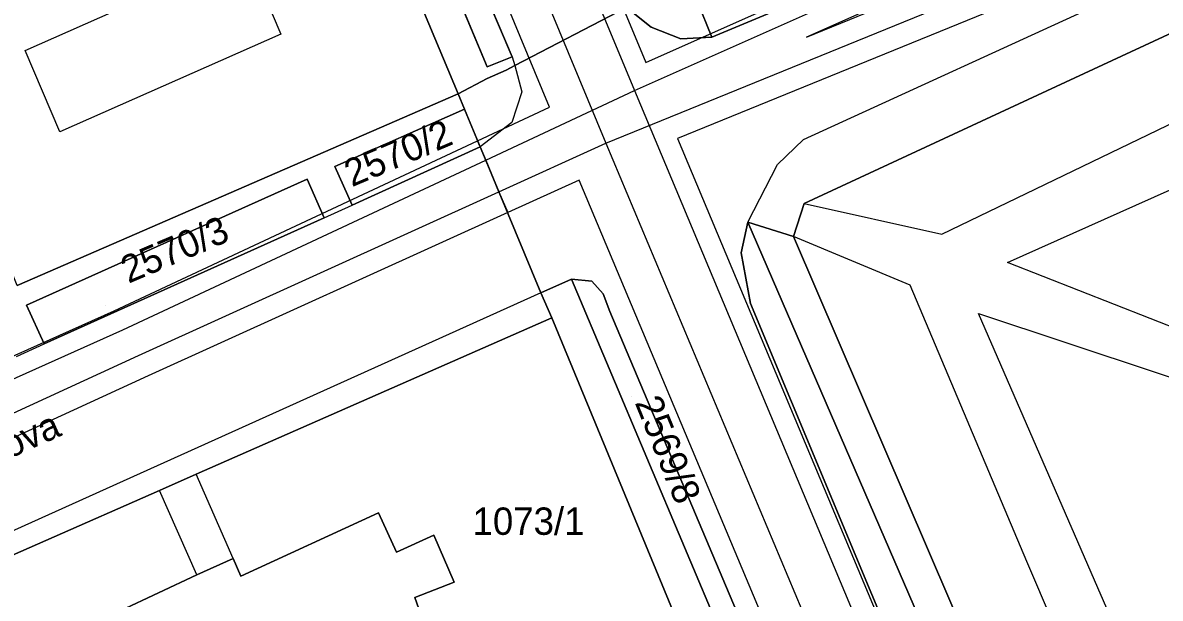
# Model space of a CAD drawing. Extents: x -263423 to -261326, y -1240067 to -1237864.
# Drawn here: x -262483.5 to -262400.4, y -1239704 to -1239662 of the extents above; entities that cross this region are included whole.
import ezdxf

# ---------------------------------------------------------------- set-up
doc = ezdxf.new("R2010")
doc.units = 0
for name, color, linetype in [('body_kn', 7, 'Continuous'), ('kladpar_druhypozemkov', 7, 'Continuous'), ('kladpar_hranice', 7, 'Continuous'), ('kladpar_parcelnecisla', 7, 'Continuous'), ('kladpar_plochy', 7, 'Continuous'), ('popisy', 7, 'Continuous'), ('tarchy_linie', 7, 'Continuous'), ('zappar_hrandruhpozemk', 7, 'Continuous')]:
    doc.layers.add(name, color=color, linetype=linetype)

msp = doc.modelspace()

# ---------------------------------------------------------------- linework, layer by layer
at = {"layer": 'body_kn'}
for p, q in [((-262437.59, -1239662.29), (-262437.59, -1239662.29)), ((-262464.65, -1239662.81), (-262464.65, -1239662.81)), ((-262435.42, -1239663.13), (-262435.42, -1239663.13)), ((-262433.14, -1239663.01), (-262433.14, -1239663.01)), ((-262426.22, -1239663.01), (-262426.22, -1239663.01)), ((-262483.36, -1239664), (-262483.36, -1239664)), ((-262483.36, -1239664), (-262483.36, -1239664)), ((-262447.74, -1239664.46), (-262447.74, -1239664.46)), ((-262447.74, -1239664.46), (-262447.74, -1239664.46)), ((-262447.56, -1239665.1), (-262447.56, -1239665.1)), ((-262447.56, -1239665.1), (-262447.56, -1239665.1)), ((-262437.98, -1239664.88), (-262437.98, -1239664.88)), ((-262449.57, -1239665.19), (-262449.57, -1239665.19)), ((-262448.18, -1239665.42), (-262448.18, -1239665.42)), ((-262449.58, -1239666.05), (-262449.58, -1239666.05)), ((-262451.68, -1239667.17), (-262451.68, -1239667.17)), ((-262451.68, -1239667.17), (-262451.68, -1239667.17)), ((-262447.04, -1239667.01), (-262447.04, -1239667.01)), ((-262438.81, -1239666.93), (-262438.81, -1239666.93)), ((-262451.23, -1239668.28), (-262451.23, -1239668.28)), ((-262445.02, -1239668.13), (-262445.02, -1239668.13)), ((-262451.06, -1239668.7), (-262451.06, -1239668.7)), ((-262447.77, -1239669.26), (-262447.77, -1239669.26)), ((-262480.81, -1239669.93), (-262480.81, -1239669.93)), ((-262450.27, -1239670.59), (-262450.27, -1239670.59)), ((-262450.27, -1239670.59), (-262450.27, -1239670.59)), ((-262440.89, -1239670.78), (-262440.89, -1239670.78)), ((-262435.66, -1239670.43), (-262435.66, -1239670.43)), ((-262426.44, -1239670.49), (-262426.44, -1239670.49)), ((-262450.08, -1239671.04), (-262450.08, -1239671.04)), ((-262449.88, -1239671.51), (-262449.88, -1239671.51)), ((-262460.7, -1239672.48), (-262460.7, -1239672.48)), ((-262460.7, -1239672.48), (-262460.7, -1239672.48)), ((-262449.67, -1239672.01), (-262449.67, -1239672.01)), ((-262449.67, -1239672.01), (-262449.67, -1239672.01)), ((-262428.35, -1239672.33), (-262428.35, -1239672.33)), ((-262462.73, -1239673.4), (-262462.73, -1239673.4)), ((-262462.73, -1239673.4), (-262462.73, -1239673.4)), ((-262442.85, -1239673.48), (-262442.85, -1239673.48)), ((-262448.71, -1239674.33), (-262448.71, -1239674.33)), ((-262448.71, -1239674.33), (-262448.71, -1239674.33)), ((-262459.45, -1239675.31), (-262459.45, -1239675.31)), ((-262448.07, -1239675.85), (-262448.07, -1239675.85)), ((-262426.39, -1239675.19), (-262426.39, -1239675.19)), ((-262426.39, -1239675.19), (-262426.39, -1239675.19)), ((-262461.48, -1239676.22), (-262461.48, -1239676.22)), ((-262461.48, -1239676.22), (-262461.48, -1239676.22)), ((-262430.51, -1239676.54), (-262430.51, -1239676.54)), ((-262430.51, -1239676.54), (-262430.51, -1239676.54)), ((-262427.17, -1239677.6), (-262427.17, -1239677.6)), ((-262416.32, -1239677.43), (-262416.32, -1239677.43)), ((-262431, -1239678.78), (-262431, -1239678.78)), ((-262411.52, -1239679.5), (-262411.52, -1239679.5)), ((-262411.52, -1239679.5), (-262411.52, -1239679.5)), ((-262443.41, -1239680.71), (-262443.41, -1239680.71)), ((-262443.41, -1239680.71), (-262443.41, -1239680.71)), ((-262441.93, -1239680.86), (-262441.93, -1239680.86)), ((-262445.64, -1239681.71), (-262445.64, -1239681.71)), ((-262445.64, -1239681.71), (-262445.64, -1239681.71)), ((-262418.64, -1239681.16), (-262418.64, -1239681.16)), ((-262441.1, -1239681.79), (-262441.1, -1239681.79)), ((-262430.32, -1239682.49), (-262430.32, -1239682.49)), ((-262483.25, -1239682.62), (-262483.25, -1239682.62)), ((-262476.85, -1239683.02), (-262476.85, -1239683.02)), ((-262440.59, -1239683.08), (-262440.59, -1239683.08)), ((-262413.64, -1239683.23), (-262413.64, -1239683.23)), ((-262413.64, -1239683.23), (-262413.64, -1239683.23)), ((-262444.85, -1239683.55), (-262444.85, -1239683.55)), ((-262444.85, -1239683.55), (-262444.85, -1239683.55)), ((-262476.21, -1239684.42), (-262476.21, -1239684.42)), ((-262481.96, -1239685.44), (-262481.96, -1239685.44)), ((-262475.06, -1239686.29), (-262475.06, -1239686.29)), ((-262474.37, -1239687.79), (-262474.37, -1239687.79)), ((-262470.85, -1239694.98), (-262470.85, -1239694.98)), ((-262473.53, -1239696.16), (-262473.53, -1239696.16)), ((-262457.52, -1239697.81), (-262457.52, -1239697.81)), ((-262453.48, -1239699.43), (-262453.48, -1239699.43)), ((-262456.21, -1239700.68), (-262456.21, -1239700.68)), ((-262468.14, -1239701.15), (-262468.14, -1239701.15)), ((-262468.14, -1239701.15), (-262468.14, -1239701.15)), ((-262410.12, -1239701.36), (-262410.12, -1239701.36)), ((-262470.81, -1239702.34), (-262470.81, -1239702.34)), ((-262470.81, -1239702.34), (-262470.81, -1239702.34)), ((-262467.58, -1239702.43), (-262467.58, -1239702.43)), ((-262451.98, -1239702.87), (-262451.98, -1239702.87)), ((-262454.85, -1239703.99), (-262454.85, -1239703.99))]:
    msp.add_line(p, q, dxfattribs=at)
at = {"layer": 'kladpar_druhypozemkov'}
for p, q in [((-262454.48, -1239670.43), (-262454.48, -1239670.43)), ((-262477.48, -1239682.61), (-262477.48, -1239682.61)), ((-262439.04, -1239689.29), (-262439.04, -1239689.29)), ((-262446.82, -1239696.91), (-262446.82, -1239696.91))]:
    msp.add_line(p, q, dxfattribs=at)
at = {"layer": 'kladpar_hranice'}
msp.add_line((-262483.94, -1239681.18), (-262451.68, -1239667.17), dxfattribs=at)
for points in [[(-262451.68, -1239667.17), (-262459.39, -1239648.76), (-262471.52, -1239620.65), (-262471.77, -1239620.01)], [(-262449.57, -1239665.19), (-262447.74, -1239664.46), (-262460.66, -1239634.08), (-262462.29, -1239634.85), (-262449.57, -1239665.19)], [(-262462.29, -1239634.85), (-262460.66, -1239634.08), (-262447.74, -1239664.46), (-262449.57, -1239665.19), (-262462.29, -1239634.85)], [(-262377.62, -1239652.52), (-262366.99, -1239647.59), (-262364.46, -1239648.24), (-262364.14, -1239648.31), (-262362.72, -1239652.13), (-262337.94, -1239707.59), (-262338.27, -1239709.24), (-262370.48, -1239723.47), (-262400.33, -1239736.5), (-262402.1, -1239735.98), (-262415.66, -1239704.37), (-262427.17, -1239677.6), (-262426.39, -1239675.19), (-262377.62, -1239652.52)], [(-262459.39, -1239648.76), (-262451.68, -1239667.17), (-262483.94, -1239681.18), (-262490.66, -1239664.32), (-262491.28, -1239662.86), (-262485.68, -1239660.36), (-262459.39, -1239648.76)], [(-262377.62, -1239652.52), (-262426.39, -1239675.19), (-262427.17, -1239677.6), (-262430.51, -1239676.54), (-262431, -1239678.78), (-262430.32, -1239682.49), (-262406.57, -1239739.44), (-262405.31, -1239740.66), (-262403.79, -1239741.3), (-262402.21, -1239741.44), (-262400.43, -1239741.01), (-262367.84, -1239726.41)], [(-262434.18, -1239660.43), (-262424.05, -1239655.81), (-262422.78, -1239658.67), (-262433.14, -1239663.01), (-262434.18, -1239660.43)], [(-262431.33, -1239705), (-262440.59, -1239683.08), (-262441.1, -1239681.79), (-262441.93, -1239680.86), (-262443.41, -1239680.71), (-262445.64, -1239681.71), (-262449.88, -1239671.51), (-262450.08, -1239671.04), (-262451.06, -1239668.7), (-262451.23, -1239668.28), (-262451.68, -1239667.17), (-262449.58, -1239666.05), (-262448.18, -1239665.42), (-262447.56, -1239665.1), (-262439.39, -1239660.86), (-262437.59, -1239662.29), (-262435.42, -1239663.13), (-262433.14, -1239663.01), (-262422.78, -1239658.67)], [(-262435.32, -1239658.79), (-262439.39, -1239660.86), (-262447.56, -1239665.1), (-262448.18, -1239665.42), (-262449.58, -1239666.05), (-262451.68, -1239667.17)], [(-262434.18, -1239660.43), (-262433.14, -1239663.01), (-262435.42, -1239663.13), (-262437.59, -1239662.29), (-262439.39, -1239660.86)], [(-262451.68, -1239667.17), (-262451.23, -1239668.28), (-262460.7, -1239672.48), (-262459.45, -1239675.31), (-262450.08, -1239671.04), (-262449.88, -1239671.51), (-262445.64, -1239681.71), (-262444.85, -1239683.55), (-262470.85, -1239694.98), (-262473.53, -1239696.16), (-262490.19, -1239703.49), (-262516.65, -1239715.13), (-262520.79, -1239716.96), (-262535.01, -1239723.27), (-262548.9, -1239729.45), (-262556.42, -1239732.92), (-262556.62, -1239733.02), (-262559.29, -1239734.31), (-262559.85, -1239734.56), (-262567.58, -1239738.09)], [(-262460.7, -1239672.48), (-262451.23, -1239668.28), (-262451.06, -1239668.7), (-262450.08, -1239671.04), (-262459.45, -1239675.31), (-262460.7, -1239672.48)], [(-262462.73, -1239673.4), (-262461.48, -1239676.22), (-262481.96, -1239685.44), (-262483.25, -1239682.62), (-262462.73, -1239673.4)], [(-262483.25, -1239682.62), (-262481.96, -1239685.44), (-262461.48, -1239676.22), (-262462.73, -1239673.4), (-262483.25, -1239682.62)], [(-262430.51, -1239676.54), (-262403.75, -1239738.38), (-262405.31, -1239740.66), (-262406.57, -1239739.44), (-262430.32, -1239682.49), (-262431, -1239678.78), (-262430.51, -1239676.54)], [(-262430.51, -1239676.54), (-262427.17, -1239677.6), (-262415.66, -1239704.37), (-262402.1, -1239735.98), (-262403.75, -1239738.38), (-262430.51, -1239676.54)], [(-262445.64, -1239681.71), (-262443.41, -1239680.71), (-262429.63, -1239713.38), (-262428.24, -1239712.3), (-262426.83, -1239715.64), (-262428.37, -1239716.35), (-262428.32, -1239716.46), (-262416.69, -1239743.87), (-262415.92, -1239743.37), (-262415.88, -1239745.46), (-262416.14, -1239746.48), (-262416.91, -1239747.49), (-262417.93, -1239748.24), (-262419.11, -1239745.37), (-262427.5, -1239725.3), (-262430.73, -1239717.52), (-262431.79, -1239715.1), (-262435.09, -1239707.13), (-262444.85, -1239683.55), (-262445.64, -1239681.71)], [(-262443.41, -1239680.71), (-262441.93, -1239680.86), (-262441.1, -1239681.79), (-262440.59, -1239683.08), (-262431.33, -1239705), (-262428.24, -1239712.3), (-262429.63, -1239713.38), (-262443.41, -1239680.71)], [(-262490.19, -1239703.49), (-262473.53, -1239696.16), (-262470.85, -1239694.98), (-262444.85, -1239683.55)], [(-262444.85, -1239683.55), (-262435.09, -1239707.13)], [(-262454.29, -1239705.58), (-262454.85, -1239703.99), (-262451.98, -1239702.87), (-262453.48, -1239699.43), (-262456.21, -1239700.68), (-262457.52, -1239697.81), (-262467.58, -1239702.43), (-262468.14, -1239701.15), (-262470.81, -1239702.34), (-262476.41, -1239704.96)], [(-262468.14, -1239701.15), (-262467.58, -1239702.43), (-262457.52, -1239697.81), (-262456.21, -1239700.68), (-262453.48, -1239699.43), (-262451.98, -1239702.87), (-262454.85, -1239703.99), (-262454.29, -1239705.58), (-262454.61, -1239706.6), (-262455.32, -1239707.61), (-262461.18, -1239710.36), (-262461.55, -1239709.46), (-262464.8, -1239710.96), (-262463.86, -1239713), (-262468.64, -1239715.19), (-262470.04, -1239715.81), (-262470.84, -1239713.84), (-262472.15, -1239710.71), (-262472.96, -1239708.86), (-262474.2, -1239705.74), (-262475.79, -1239706.43), (-262476.41, -1239704.96), (-262470.81, -1239702.34), (-262468.14, -1239701.15)]]:
    msp.add_lwpolyline(points, dxfattribs=at)
at = {"layer": 'kladpar_plochy'}
for p, q in [((-262447.74, -1239664.46), (-262460.66, -1239634.08)), ((-262462.29, -1239634.85), (-262449.57, -1239665.19)), ((-262451.68, -1239667.17), (-262459.39, -1239648.76)), ((-262439.39, -1239660.86), (-262447.56, -1239665.1)), ((-262449.57, -1239665.19), (-262447.74, -1239664.46)), ((-262447.56, -1239665.1), (-262448.18, -1239665.42)), ((-262448.18, -1239665.42), (-262449.58, -1239666.05)), ((-262449.58, -1239666.05), (-262451.68, -1239667.17)), ((-262483.94, -1239681.18), (-262451.68, -1239667.17)), ((-262451.68, -1239667.17), (-262451.23, -1239668.28)), ((-262451.23, -1239668.28), (-262460.7, -1239672.48)), ((-262459.45, -1239675.31), (-262450.08, -1239671.04)), ((-262450.08, -1239671.04), (-262449.88, -1239671.51)), ((-262449.88, -1239671.51), (-262445.64, -1239681.71)), ((-262460.7, -1239672.48), (-262459.45, -1239675.31)), ((-262462.73, -1239673.4), (-262483.25, -1239682.62)), ((-262461.48, -1239676.22), (-262462.73, -1239673.4)), ((-262481.96, -1239685.44), (-262461.48, -1239676.22)), ((-262445.64, -1239681.71), (-262444.85, -1239683.55)), ((-262483.25, -1239682.62), (-262481.96, -1239685.44)), ((-262444.85, -1239683.55), (-262470.85, -1239694.98)), ((-262470.85, -1239694.98), (-262473.53, -1239696.16)), ((-262473.53, -1239696.16), (-262490.19, -1239703.49))]:
    msp.add_line(p, q, dxfattribs=at)
for points in [[(-262462.29, -1239634.85), (-262460.66, -1239634.08), (-262447.74, -1239664.46), (-262449.57, -1239665.19)], [(-262377.62, -1239652.52), (-262366.99, -1239647.59), (-262364.46, -1239648.24), (-262364.14, -1239648.31), (-262362.72, -1239652.13), (-262337.94, -1239707.59), (-262338.27, -1239709.24), (-262370.48, -1239723.47), (-262400.33, -1239736.5), (-262402.1, -1239735.98), (-262415.66, -1239704.37), (-262427.17, -1239677.6), (-262426.39, -1239675.19)], [(-262459.39, -1239648.76), (-262451.68, -1239667.17), (-262483.94, -1239681.18), (-262490.66, -1239664.32), (-262491.28, -1239662.86), (-262485.68, -1239660.36)], [(-262434.18, -1239660.43), (-262424.05, -1239655.81), (-262422.78, -1239658.67), (-262433.14, -1239663.01)], [(-262460.7, -1239672.48), (-262451.23, -1239668.28), (-262451.06, -1239668.7), (-262450.08, -1239671.04), (-262459.45, -1239675.31)], [(-262462.73, -1239673.4), (-262461.48, -1239676.22), (-262481.96, -1239685.44), (-262483.25, -1239682.62)], [(-262430.51, -1239676.54), (-262403.75, -1239738.38), (-262405.31, -1239740.66), (-262406.57, -1239739.44), (-262430.32, -1239682.49), (-262431, -1239678.78)], [(-262430.51, -1239676.54), (-262427.17, -1239677.6), (-262415.66, -1239704.37), (-262402.1, -1239735.98), (-262403.75, -1239738.38)], [(-262445.64, -1239681.71), (-262443.41, -1239680.71), (-262429.63, -1239713.38), (-262428.24, -1239712.3), (-262426.83, -1239715.64), (-262428.37, -1239716.35), (-262428.32, -1239716.46), (-262416.69, -1239743.87), (-262415.92, -1239743.37), (-262415.88, -1239745.46), (-262416.14, -1239746.48), (-262416.91, -1239747.49), (-262417.93, -1239748.24), (-262419.11, -1239745.37), (-262427.5, -1239725.3), (-262430.73, -1239717.52), (-262431.79, -1239715.1), (-262435.09, -1239707.13), (-262444.85, -1239683.55)], [(-262443.41, -1239680.71), (-262441.93, -1239680.86), (-262441.1, -1239681.79), (-262440.59, -1239683.08), (-262431.33, -1239705), (-262428.24, -1239712.3), (-262429.63, -1239713.38)], [(-262468.14, -1239701.15), (-262467.58, -1239702.43), (-262457.52, -1239697.81), (-262456.21, -1239700.68), (-262453.48, -1239699.43), (-262451.98, -1239702.87), (-262454.85, -1239703.99), (-262454.29, -1239705.58), (-262454.61, -1239706.6), (-262455.32, -1239707.61), (-262461.18, -1239710.36), (-262461.55, -1239709.46), (-262464.8, -1239710.96), (-262463.86, -1239713), (-262468.64, -1239715.19), (-262470.04, -1239715.81), (-262470.84, -1239713.84), (-262472.15, -1239710.71), (-262472.96, -1239708.86), (-262474.2, -1239705.74), (-262475.79, -1239706.43), (-262476.41, -1239704.96), (-262470.81, -1239702.34)]]:
    msp.add_lwpolyline(points, close=True, dxfattribs=at)
for points in [[(-262377.62, -1239652.52), (-262426.39, -1239675.19), (-262427.17, -1239677.6), (-262430.51, -1239676.54), (-262431, -1239678.78), (-262430.32, -1239682.49), (-262406.57, -1239739.44), (-262405.31, -1239740.66), (-262403.79, -1239741.3), (-262402.21, -1239741.44), (-262400.43, -1239741.01), (-262367.84, -1239726.41)], [(-262431.33, -1239705), (-262440.59, -1239683.08), (-262441.1, -1239681.79), (-262441.93, -1239680.86), (-262443.41, -1239680.71), (-262445.64, -1239681.71), (-262449.88, -1239671.51), (-262450.08, -1239671.04), (-262451.06, -1239668.7), (-262451.23, -1239668.28), (-262451.68, -1239667.17), (-262449.58, -1239666.05), (-262448.18, -1239665.42), (-262447.56, -1239665.1), (-262439.39, -1239660.86), (-262437.59, -1239662.29), (-262435.42, -1239663.13), (-262433.14, -1239663.01), (-262422.78, -1239658.67)], [(-262434.18, -1239660.43), (-262433.14, -1239663.01), (-262435.42, -1239663.13), (-262437.59, -1239662.29), (-262439.39, -1239660.86)], [(-262490.19, -1239703.49), (-262473.53, -1239696.16), (-262470.85, -1239694.98), (-262444.85, -1239683.55), (-262435.09, -1239707.13)], [(-262454.29, -1239705.58), (-262454.85, -1239703.99), (-262451.98, -1239702.87), (-262453.48, -1239699.43), (-262456.21, -1239700.68), (-262457.52, -1239697.81), (-262467.58, -1239702.43), (-262468.14, -1239701.15), (-262470.81, -1239702.34), (-262476.41, -1239704.96)]]:
    msp.add_lwpolyline(points, dxfattribs=at)
at = {"layer": 'tarchy_linie'}
for points in [[(-262516.73, -1239485.95), (-262481.69, -1239563.74), (-262463.91, -1239606.7), (-262446.2, -1239649.1), (-262438.81, -1239666.93), (-262406.14, -1239744.9)], [(-262518.83, -1239486.75), (-262517.53, -1239492.26), (-262514.99, -1239495.1), (-262492.38, -1239547.33), (-262466.5, -1239609.07), (-262440.89, -1239670.78), (-262406.6, -1239752.42), (-262414.77, -1239756.05)], [(-262450.27, -1239670.59), (-262445.02, -1239668.13), (-262469.08, -1239610.15)], [(-262449.67, -1239672.01), (-262438.81, -1239666.93), (-262406.76, -1239652.66), (-262384.98, -1239642.3), (-262369.62, -1239635.45)], [(-262448.71, -1239674.33), (-262440.89, -1239670.78), (-262399.95, -1239654.07), (-262372.39, -1239642.47), (-262367.71, -1239639.93)], [(-262444.77, -1239648.51), (-262437.98, -1239664.88), (-262407.39, -1239651.25)], [(-262406.13, -1239654.07), (-262426.22, -1239663.01), (-262400.57, -1239652.54)], [(-262399.33, -1239655.6), (-262435.66, -1239670.43), (-262405.32, -1239742.85), (-262335.55, -1239712.53)], [(-262599.91, -1239667.71), (-262511.91, -1239698.73), (-262476.85, -1239683.02), (-262450.27, -1239670.59), (-262450.08, -1239671.04), (-262449.88, -1239671.51), (-262449.67, -1239672.01), (-262448.71, -1239674.33), (-262448.07, -1239675.85), (-262474.37, -1239687.79), (-262508.62, -1239703.54), (-262556.82, -1239725.55)], [(-262334.14, -1239715.3), (-262405.51, -1239746.32), (-262405.98, -1239746.53), (-262403.36, -1239752.78), (-262408.57, -1239755.1), (-262414.15, -1239757.58), (-262414.77, -1239756.05), (-262415.39, -1239754.52), (-262409.84, -1239752.06), (-262411.17, -1239748.9), (-262416.65, -1239751.41), (-262417.23, -1239749.97), (-262417.81, -1239748.54), (-262412.37, -1239746.05), (-262442.85, -1239673.48), (-262448.07, -1239675.85), (-262448.71, -1239674.33), (-262449.67, -1239672.01), (-262449.88, -1239671.51), (-262450.08, -1239671.04), (-262450.27, -1239670.59)], [(-262563.05, -1239815.33), (-262589.16, -1239757.49), (-262590.95, -1239749.81), (-262588.59, -1239738.65), (-262582.68, -1239734.11), (-262511.84, -1239700.39), (-262476.21, -1239684.42), (-262449.67, -1239672.01)], [(-262569.51, -1239807.26), (-262582.81, -1239776.88), (-262594.07, -1239747.28), (-262557.61, -1239724.1), (-262509.31, -1239702.04), (-262475.06, -1239686.29), (-262448.71, -1239674.33)]]:
    msp.add_lwpolyline(points, dxfattribs=at)
at = {"layer": 'zappar_hrandruhpozemk'}
for p, q in [((-262426.44, -1239670.49), (-262379.24, -1239648.89)), ((-262416.32, -1239677.43), (-262370.29, -1239655.18)), ((-262411.52, -1239679.5), (-262372.76, -1239662.15)), ((-262464.65, -1239662.81), (-262480.81, -1239669.93)), ((-262480.81, -1239669.93), (-262483.36, -1239664)), ((-262447.74, -1239664.46), (-262447.56, -1239665.1)), ((-262447.56, -1239665.1), (-262447.04, -1239667.01)), ((-262447.04, -1239667.01), (-262447.77, -1239669.26)), ((-262447.77, -1239669.26), (-262450.08, -1239671.04)), ((-262461.48, -1239676.22), (-262459.45, -1239675.31)), ((-262426.39, -1239675.19), (-262416.32, -1239677.43)), ((-262393.19, -1239686.7), (-262411.52, -1239679.5)), ((-262445.64, -1239681.71), (-262559.77, -1239733.15)), ((-262396.97, -1239721.54), (-262413.64, -1239683.23)), ((-262483.99, -1239686.37), (-262481.96, -1239685.44)), ((-262468.14, -1239701.15), (-262470.85, -1239694.98)), ((-262470.81, -1239702.34), (-262473.53, -1239696.16)), ((-262399.29, -1239726.6), (-262410.12, -1239701.36))]:
    msp.add_line(p, q, dxfattribs=at)
for points in [[(-262483.36, -1239664), (-262467.2, -1239656.82), (-262464.65, -1239662.81)], [(-262430.51, -1239676.54), (-262428.35, -1239672.33), (-262426.44, -1239670.49)], [(-262410.12, -1239701.36), (-262418.64, -1239681.16), (-262427.17, -1239677.6)], [(-262413.64, -1239683.23), (-262394.04, -1239689.74), (-262392.65, -1239690.45), (-262391.52, -1239691.41), (-262390.57, -1239692.37), (-262389.63, -1239693.71), (-262389.01, -1239694.92), (-262388.58, -1239696.13), (-262388.33, -1239697.6), (-262388.28, -1239699.06), (-262388.55, -1239700.52), (-262389.01, -1239702.04), (-262396.97, -1239721.54)]]:
    msp.add_lwpolyline(points, dxfattribs=at)

# ---------------------------------------------------------------- texts
at = {"layer": 'kladpar_parcelnecisla'}
for s, rotation, p in [('2570/2', 23, (-262459.469, -1239673.999)), ('2570/3', 23, (-262475.804, -1239681.055)), ('2569/8', 292, (-262438.796, -1239689.734))]:
    msp.add_text(s, height=2, rotation=rotation, dxfattribs=at).set_placement(p)
msp.add_text('1073/1', height=2, dxfattribs=at).set_placement((-262450.638, -1239699.41))
at = {"layer": 'popisy'}
msp.add_text('Krmanova', height=2, rotation=24, dxfattribs=at).set_placement((-262491.725, -1239697.071))

doc.saveas('drawing.dxf')
